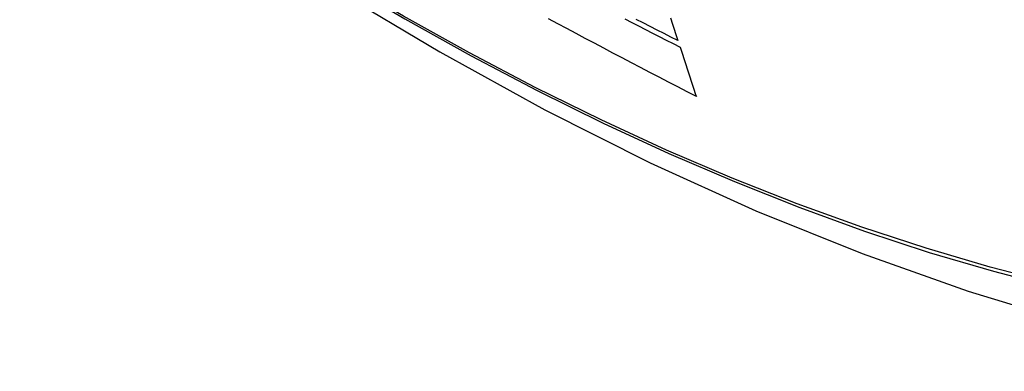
# Model space of a CAD drawing. Header units: inches. Extents: x 14 to 456, y 41 to 215.
# Tile 315 of 361: x 421.846 to 422.212, y 178.52 to 178.651. Entities that reach past the tile are written whole.
import ezdxf

# ---------------------------------------------------------------- set-up
doc = ezdxf.new("R2010")
doc.units = ezdxf.units.IN
doc.header["$MEASUREMENT"] = 0
doc.layers.add('Visible Edges(ANSI)', color=7, linetype='Continuous', lineweight=25)
doc.layers.add('Visible Tangent Edges(ANSI)', color=7, linetype='Continuous', lineweight=25)

msp = doc.modelspace()

# ---------------------------------------------------------------- linework, layer by layer
at = {"layer": 'Visible Edges(ANSI)', "flags": 128}
for points in [[(421.70288, 178.8702), (421.73869, 178.83608), (421.77507, 178.80334), (421.81195, 178.77206), (421.84931, 178.74228), (421.88708, 178.71406), (421.92522, 178.68745), (421.96369, 178.66249), (422.00244, 178.63923), (422.04142, 178.61773), (422.0806, 178.59803), (422.11992, 178.58018), (422.15935, 178.56423), (422.19884, 178.55024), (422.23835, 178.53824), (422.27783, 178.5283), (422.31722, 178.52047)], [(422.09777, 178.62266), (422.09431, 178.62444), (422.09085, 178.62623), (422.0874, 178.62802), (422.08395, 178.62981), (422.08051, 178.6316), (422.07707, 178.6334), (422.07363, 178.6352), (422.0702, 178.637), (422.06677, 178.63881), (422.06334, 178.64061), (422.05992, 178.64242), (422.0565, 178.64424), (422.05308, 178.64606), (422.04967, 178.64788), (422.04626, 178.6497), (422.04286, 178.65153)], [(422.0712, 178.65151), (422.07375, 178.65019), (422.07631, 178.64888), (422.07887, 178.64757), (422.08143, 178.64626), (422.08399, 178.64495), (422.08656, 178.64364), (422.08913, 178.64234), (422.0917, 178.64103)], [(422.09091, 178.64344), (422.08833, 178.64475), (422.08575, 178.64606), (422.08317, 178.64737), (422.0806, 178.64868), (422.07803, 178.64999), (422.07546, 178.6513)], [(422.08817, 178.65188), (422.08842, 178.65111), (422.08867, 178.65034), (422.08891, 178.64957), (422.08916, 178.6488), (422.08941, 178.64804), (422.08966, 178.64727), (422.08991, 178.6465), (422.09016, 178.64574), (422.09041, 178.64497), (422.09066, 178.64421), (422.09091, 178.64344)], [(422.0917, 178.64103), (422.09195, 178.64026), (422.0922, 178.6395), (422.09245, 178.63873), (422.0927, 178.63796), (422.09295, 178.6372), (422.09321, 178.63643), (422.09346, 178.63566), (422.09371, 178.6349), (422.09396, 178.63413), (422.09422, 178.63337), (422.09447, 178.6326), (422.09472, 178.63183), (422.09497, 178.63107), (422.09523, 178.6303), (422.09548, 178.62954), (422.09574, 178.62877), (422.09599, 178.62801), (422.09624, 178.62724), (422.0965, 178.62648), (422.09675, 178.62571), (422.097, 178.62495), (422.09726, 178.62419), (422.09751, 178.62342), (422.09777, 178.62266)]]:
    msp.add_lwpolyline(points, dxfattribs=at)
at = {"layer": 'Visible Tangent Edges(ANSI)', "flags": 128}
for points in [[(422.23052, 178.55312), (422.20694, 178.55923), (422.18317, 178.56621), (422.15925, 178.57405), (422.1352, 178.58275), (422.11102, 178.59229), (422.08673, 178.60269), (422.06235, 178.61393), (422.0379, 178.626), (422.01343, 178.63888), (421.98894, 178.65256), (421.96445, 178.66705), (421.93995, 178.68234), (421.91544, 178.69843), (421.89096, 178.71531), (421.86653, 178.73296), (421.84219, 178.75135), (421.81797, 178.77047), (421.7939, 178.79029), (421.77, 178.81079), (421.7463, 178.83193), (421.72284, 178.85369), (421.69963, 178.87606)], [(421.69944, 178.87526), (421.72272, 178.85287), (421.74625, 178.83109), (421.77001, 178.80993), (421.79397, 178.78941), (421.81811, 178.76958), (421.84238, 178.75045), (421.86678, 178.73204), (421.89126, 178.71437), (421.9158, 178.69747), (421.94036, 178.68136), (421.96492, 178.66604), (421.98947, 178.65153), (422.01402, 178.6378), (422.03856, 178.62488), (422.06308, 178.61276), (422.08754, 178.60146), (422.11191, 178.591), (422.13618, 178.58139), (422.16032, 178.57262), (422.18434, 178.5647), (422.2082, 178.55765), (422.23189, 178.55146)]]:
    msp.add_lwpolyline(points, dxfattribs=at)

doc.saveas('drawing.dxf')
